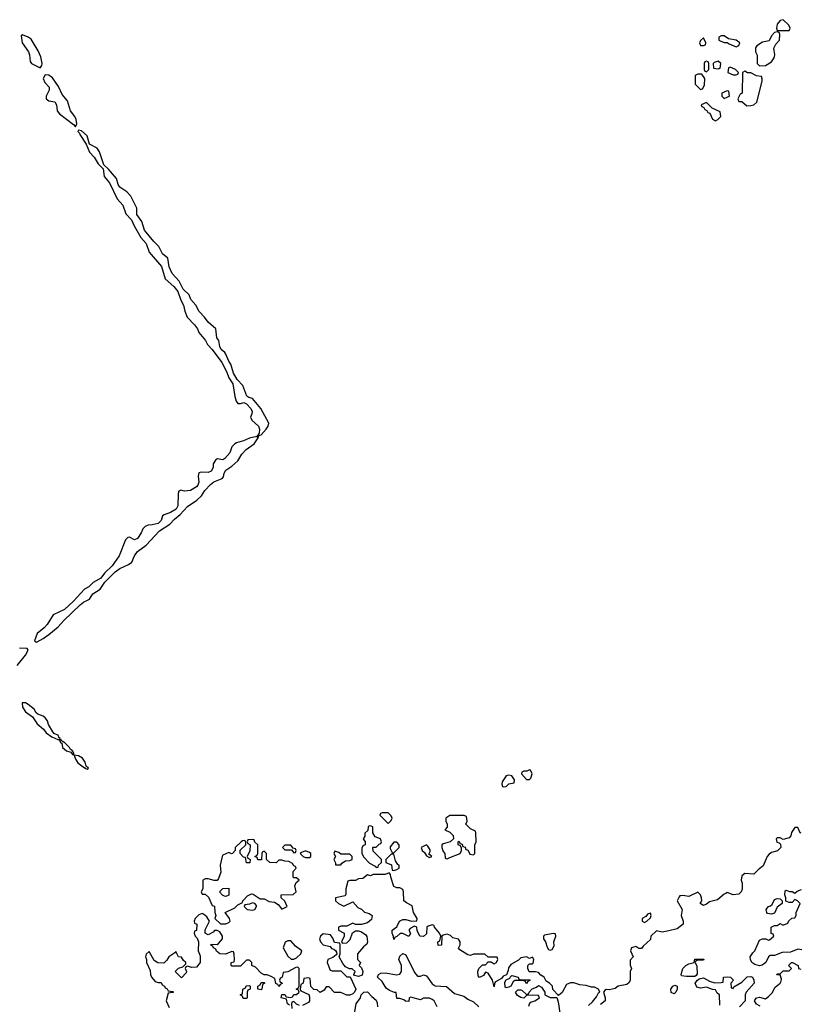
# Model space of a CAD drawing. Header units: inches. Extents: x 2701323 to 2964515, y 494916 to 722124.
# Tile 448 of 656: x 2862072 to 2867366, y 601927 to 608608. Entities that reach past the tile are written whole.
import ezdxf

# ---------------------------------------------------------------- set-up
doc = ezdxf.new("R2010")
doc.units = ezdxf.units.IN
doc.header["$MEASUREMENT"] = 0
doc.layers.add('C8660', color=7, linetype='Continuous')

msp = doc.modelspace()

# ---------------------------------------------------------------- linework, layer by layer
at = {"layer": 'C8660', "color": 2, "elevation": 2}
for points in [[(2867250, 608608), (2867230, 608602), (2867210, 608578), (2867204.7, 608550), (2867210, 608534), (2867290, 608534), (2867298, 608550), (2867288, 608570)], [(2867210, 608526), (2867190, 608522), (2867170, 608498), (2867154.8, 608465.2), (2867110, 608455.3), (2867072, 608430), (2867062.8, 608417.2), (2867062, 608390), (2867072.7, 608367.3), (2867074, 608310), (2867090, 608294), (2867130, 608298), (2867170, 608322), (2867188.7, 608350), (2867194, 608370), (2867185.6, 608414.4), (2867199, 608441), (2867224, 608470), (2867228, 608508), (2867222, 608522)], [(2862090, 608506), (2862082, 608498), (2862087.3, 608450), (2862131, 608390), (2862138.8, 608370), (2862143.5, 608323.5), (2862152, 608310), (2862210, 608282), (2862222, 608298), (2862224, 608310), (2862215.1, 608355.1), (2862197.5, 608397.5), (2862150, 608475.3), (2862128, 608490)], [(2866710, 608486), (2866690, 608466), (2866682, 608450), (2866690, 608434), (2866710, 608434), (2866722, 608438), (2866726, 608450)], [(2866850, 608498), (2866830, 608498), (2866814, 608490), (2866814, 608470), (2866823.6, 608463.6), (2866850, 608454), (2866870, 608454), (2866883.6, 608443.6), (2866930, 608424.7), (2866948, 608432), (2866955.3, 608450), (2866930, 608468), (2866878, 608478)], [(2866730, 608326), (2866718, 608322), (2866714, 608310), (2866714, 608270), (2866718, 608258), (2866730, 608254), (2866746, 608270), (2866746, 608310), (2866742, 608322)], [(2866810, 608326), (2866782, 608318), (2866774, 608310), (2866778, 608278), (2866810, 608274), (2866822, 608278), (2866826, 608310)], [(2866890, 608286), (2866878, 608282), (2866874, 608250), (2866910, 608234), (2866930, 608234), (2866942, 608238), (2866946, 608250), (2866926, 608270)], [(2866990, 608258), (2866974, 608250), (2866971.6, 608108.4), (2866958, 608102), (2866942, 608070), (2866950, 608054), (2866970, 608054), (2867003.6, 608023.6), (2867030, 608024.7), (2867050, 608031.3), (2867072.3, 608047.7), (2867108, 608190), (2867107.3, 608207.3), (2867102, 608222), (2867070, 608228), (2867030, 608248), (2867008, 608248)], [(2862245.4, 608234.6), (2862231.3, 608210), (2862242, 608182), (2862271.3, 608150), (2862271, 608130), (2862251.3, 608090), (2862252, 608070), (2862270, 608058), (2862310, 608051.3), (2862321, 608030), (2862326, 607990), (2862341, 607970), (2862436.8, 607896.8), (2862450, 607882), (2862458, 607902), (2862455.1, 607930), (2862446, 607950), (2862417, 607990), (2862396.3, 608056.3), (2862360.5, 608100.5), (2862334.8, 608154.8), (2862294, 608214), (2862270, 608232.7)], [(2866698, 608238), (2866670, 608238), (2866654, 608230), (2866654, 608170), (2866690, 608134), (2866702, 608138), (2866716.4, 608163.6), (2866718, 608210)], [(2866870, 608126), (2866834, 608110), (2866834, 608090), (2866850, 608074), (2866870, 608082), (2866886, 608090), (2866882, 608122)], [(2866730, 608046), (2866694, 608030), (2866698, 608018), (2866712.7, 608012.7), (2866718, 607998), (2866732.7, 607992.7), (2866738, 607978), (2866752.7, 607972.7), (2866770, 607934), (2866790, 607922), (2866806, 607930), (2866826, 607950), (2866822, 607982), (2866767.3, 608007.3)], [(2862470, 607858), (2862466, 607850), (2862478, 607838), (2862478.8, 607830), (2862522.8, 607762.8), (2862544, 607710), (2862576.1, 607676.1), (2862604, 607630), (2862636.9, 607596.9), (2862643.8, 607543.8), (2862680.5, 607500.5), (2862732.8, 607392.8), (2862770.7, 607350), (2862790.8, 607290), (2862830.5, 607250.5), (2862848.5, 607208.5), (2862894, 607130), (2862928.6, 607088.6), (2862950.7, 607030), (2863033.2, 606933.2), (2863058, 606850), (2863118, 606798), (2863144.4, 606764.4), (2863164.7, 606704.7), (2863182.8, 606670), (2863190.7, 606630), (2863206.8, 606590), (2863258, 606538), (2863277.3, 606510), (2863286, 606486), (2863332.2, 606432.2), (2863344.9, 606404.9), (2863377.3, 606370), (2863442.4, 606282.4), (2863476.3, 606216.3), (2863490, 606178), (2863518, 606138), (2863530.5, 606050.5), (2863539.8, 606019.8), (2863550, 606004.7), (2863570, 606004.7), (2863591.1, 606011.1), (2863610, 606001), (2863638.8, 605970), (2863647.3, 605950), (2863646.8, 605933.2), (2863636, 605910), (2863646, 605890), (2863690.8, 605850), (2863697.3, 605830), (2863696.9, 605803.1), (2863679.8, 605780.2), (2863630, 605769.3), (2863590.5, 605749.5), (2863543, 605737), (2863530, 605729), (2863511, 605710), (2863496, 605670), (2863462, 605630), (2863450, 605622), (2863410, 605628.7), (2863399.8, 605620.2), (2863384.9, 605595.1), (2863384, 605570), (2863370, 605545.2), (2863350, 605536), (2863302.8, 605537.2), (2863286.8, 605533.2), (2863281, 605510), (2863286.8, 605470), (2863280.7, 605450), (2863270, 605437.2), (2863230, 605412.7), (2863189.3, 605409.3), (2863164.7, 605415.3), (2863151.3, 605408.7), (2863146.4, 605393.6), (2863144.9, 605310), (2863133.2, 605286.8), (2863094.9, 605265.1), (2863050.7, 605249.3), (2863039.6, 605240.4), (2863030.6, 605209.4), (2863010.6, 605189.4), (2862970, 605179.3), (2862942, 605178), (2862922, 605170), (2862906.4, 605153.6), (2862894.4, 605125.6), (2862870, 605088), (2862850, 605078), (2862816.4, 605096.4), (2862805.4, 605094.6), (2862790, 605078), (2862747.3, 604970), (2862698, 604902), (2862647.7, 604852.3), (2862622, 604818), (2862571, 604790), (2862539.9, 604760.1), (2862510, 604744), (2862437.1, 604662.9), (2862374.4, 604605.6), (2862299.1, 604570), (2862257, 604503), (2862238.3, 604481.7), (2862190, 604444), (2862172.7, 604392.7), (2862184.7, 604384.7), (2862190, 604386), (2862231.6, 604408.4), (2862270, 604436), (2862331.8, 604488.2), (2862370, 604530.7), (2862482.5, 604637.5), (2862504.1, 604655.9), (2862545.2, 604674.8), (2862567.2, 604712.8), (2862617, 604743), (2862649.2, 604790.8), (2862719.5, 604860.5), (2862750, 604884), (2862810, 604910.8), (2862832.1, 604927.9), (2862849.6, 604970.4), (2862870, 604998.8), (2862930, 605042.8), (2863019.6, 605140.4), (2863090, 605184), (2863120.5, 605219.5), (2863159, 605250), (2863210, 605304), (2863272, 605348), (2863303.7, 605376.3), (2863327, 605413), (2863366, 605454), (2863387.7, 605472.3), (2863444.5, 605495.5), (2863454, 605506), (2863458, 605530), (2863469.5, 605550.5), (2863510, 605577.3), (2863550, 605614.8), (2863579.1, 605660.9), (2863607.7, 605692.3), (2863661.2, 605730), (2863688, 605770), (2863682, 605778), (2863690, 605774), (2863694.6, 605785.4), (2863710, 605791.3), (2863744, 605830), (2863757.2, 605850), (2863761.2, 605870), (2863706, 605970), (2863650, 606037.2), (2863624.7, 606044.7), (2863612.9, 606052.9), (2863584.8, 606124.8), (2863546.8, 606166.8), (2863521.2, 606210), (2863502.7, 606270), (2863489, 606290), (2863470, 606338), (2863462, 606350), (2863437.2, 606370), (2863429.4, 606389.4), (2863421.2, 606430), (2863409.3, 606450), (2863402, 606510), (2863350, 606555.3), (2863326, 606590), (2863288, 606628), (2863266, 606670), (2863232.7, 606710), (2863220.9, 606740.9), (2863180.1, 606780.1), (2863153.3, 606833.3), (2863105.1, 606885.1), (2863085.2, 606930), (2863075.3, 606990), (2863039.5, 607019.5), (2863016, 607070), (2862982.3, 607102.3), (2862919.1, 607179.1), (2862898.9, 607238.9), (2862866.8, 607286.8), (2862866, 607330), (2862825.2, 607410), (2862799.1, 607439.1), (2862751.7, 607471.7), (2862739.3, 607490), (2862729, 607530), (2862674.8, 607594.8), (2862642, 607622), (2862611.8, 607711.8), (2862597.2, 607737.2), (2862544, 607764), (2862530, 607819), (2862490, 607853.2)], [(2862110, 603972.7), (2862087.7, 603972.3), (2862090, 603942), (2862110, 603911), (2862157.5, 603877.5), (2862190, 603830.8), (2862233.4, 603793.4), (2862251.3, 603770), (2862290, 603742.8), (2862330, 603724.7), (2862338, 603722), (2862346, 603730), (2862338, 603738), (2862335.3, 603750), (2862304.7, 603764.7), (2862296, 603776), (2862266, 603826), (2862261.2, 603850), (2862245.2, 603870), (2862230, 603882.7), (2862194.8, 603894.8), (2862183.7, 603903.7), (2862169.2, 603930), (2862130, 603961.2)], [(2862350, 603726), (2862342, 603718), (2862350, 603702), (2862358, 603698), (2862362.8, 603670), (2862390, 603646.8), (2862418, 603638), (2862430, 603622), (2862438, 603622), (2862438, 603630), (2862430, 603646), (2862426, 603646), (2862428, 603650), (2862416.5, 603656.5), (2862408.7, 603670), (2862370, 603708), (2862366, 603706), (2862366, 603710), (2862355.3, 603715.3)], [(2862442, 603618), (2862451, 603590), (2862466.4, 603566.4), (2862510, 603532), (2862514, 603534), (2862514, 603530), (2862530, 603522), (2862538, 603530), (2862522, 603542), (2862516, 603570), (2862498, 603598), (2862470, 603613.2)], [(2865530, 603518), (2865511.3, 603508.7), (2865492, 603508), (2865478, 603502), (2865474, 603490), (2865510, 603452), (2865530, 603452), (2865539, 603461), (2865548, 603490), (2865535.3, 603515.3)], [(2865390, 603482), (2865370, 603478), (2865343.5, 603436.5), (2865341, 603421), (2865345.4, 603405.4), (2865350, 603402), (2865370, 603404.7), (2865390, 603422), (2865426, 603430), (2865428, 603450), (2865410, 603478)], [(2864570, 603226), (2864530, 603226), (2864518, 603222), (2864514, 603210), (2864570, 603154), (2864590, 603174), (2864598, 603190), (2864590, 603206)], [(2864990, 603208), (2864962, 603190), (2864962, 603170), (2864972, 603150), (2864972, 603128), (2864954, 603110), (2864990, 603094), (2865011.6, 603071.6), (2865014, 603050), (2864991.6, 603028.4), (2864943.6, 603016.4), (2864934, 603010), (2864934, 602990), (2864943.6, 602963.6), (2864954, 602950), (2864958, 602918), (2864970, 602914), (2864990, 602922), (2865058, 602950), (2865068, 602970), (2865067.3, 602987.3), (2865062, 603002), (2865046, 603010), (2865046, 603030), (2865050, 603034), (2865058, 603018), (2865072.7, 603012.7), (2865078, 602998), (2865092.7, 602992.7), (2865098, 602978), (2865110, 602974), (2865125.4, 602945.4), (2865150, 602942), (2865158, 602950), (2865158, 603010), (2865168, 603030), (2865166, 603090), (2865162, 603102), (2865130, 603118), (2865098, 603150), (2865106, 603170), (2865102, 603202), (2865087.3, 603207.3)], [(2864442, 603138), (2864434, 603130), (2864432.7, 603107.3), (2864412.7, 603087.3), (2864411.6, 603068.4), (2864402, 603050), (2864414, 603030), (2864414, 603010), (2864398, 603002), (2864392.7, 602987.3), (2864392, 602950), (2864405.4, 602925.4), (2864444.7, 602884.7), (2864483.6, 602863.6), (2864490, 602854), (2864502, 602858), (2864506, 602870), (2864526, 602890), (2864526, 602910), (2864470, 602966), (2864466, 602990), (2864470, 602994), (2864490, 602994), (2864510, 603014), (2864522, 603018), (2864526, 603030), (2864518, 603050), (2864483.1, 603063.1), (2864466, 603090), (2864466, 603130), (2864456.4, 603136.4)], [(2863650, 603046), (2863618, 603042), (2863614, 603030), (2863618, 603018), (2863634, 603010), (2863631.6, 602968.4), (2863614, 602930), (2863618, 602918), (2863634, 602910), (2863632.7, 602887.3), (2863610, 602886), (2863602, 602922), (2863590, 602926), (2863566, 602950), (2863567.3, 602972.7), (2863606, 603010), (2863606, 603030), (2863598, 603038), (2863583.6, 603036.4), (2863574, 603030), (2863534, 602990), (2863534, 602970), (2863514, 602950), (2863508.4, 602948.4), (2863490, 602958), (2863450, 602938), (2863444.7, 602930), (2863431.3, 602870), (2863436.9, 602823.1), (2863419.8, 602780.2), (2863410, 602768), (2863390, 602768), (2863350, 602779), (2863330, 602778), (2863314, 602770), (2863314, 602710), (2863302, 602690), (2863310, 602674), (2863330, 602674), (2863352.7, 602652.7), (2863378, 602598), (2863392.7, 602592.7), (2863394, 602550), (2863402, 602530), (2863394, 602510), (2863432.7, 602472.7), (2863470, 602472), (2863490, 602482), (2863498, 602490), (2863495.3, 602510), (2863466, 602550), (2863530, 602582), (2863550, 602602), (2863582, 602618), (2863586, 602630), (2863616.4, 602663.6), (2863643.1, 602676.9), (2863655.3, 602675.3), (2863702, 602642), (2863730, 602642), (2863763.6, 602623.6), (2863799.6, 602619.6), (2863823.6, 602603.6), (2863850, 602572), (2863886, 602590), (2863870, 602626), (2863846, 602650), (2863846, 602670), (2863927.3, 602672.7), (2863946, 602690), (2863938, 602730), (2863947.3, 602752.7), (2863966, 602770), (2863950, 602786), (2863930, 602786), (2863926, 602790), (2863927.3, 602827.3), (2863946, 602850), (2863942, 602862), (2863930, 602866), (2863922, 602882), (2863896.4, 602896.4), (2863870, 602898), (2863850, 602906), (2863830, 602906), (2863810, 602886), (2863768.4, 602888.4), (2863746, 602910), (2863746, 602950), (2863730, 602966), (2863718, 602962), (2863714, 602950), (2863712.7, 602907.3), (2863687.3, 602907.3), (2863682, 602922), (2863666, 602930), (2863682, 602938), (2863686, 602950), (2863686, 603010), (2863667.3, 603027.3), (2863662, 603042)], [(2863910, 603006), (2863870, 603006), (2863854, 602990), (2863870, 602974), (2863914, 602974), (2863930, 602954), (2863942, 602958), (2863946, 602970), (2863942, 602982), (2863926, 602986)], [(2864630, 603026), (2864610, 603026), (2864583.6, 602996.4), (2864583.6, 602983.6), (2864598, 602958), (2864610, 602954), (2864646, 602990), (2864646, 603010)], [(2864830, 603008), (2864794, 602990), (2864802, 602970), (2864816.9, 602956.9), (2864830, 602934), (2864850, 602922), (2864866, 602930), (2864846, 602946), (2864855.3, 602964.7), (2864855.3, 602975.3), (2864840.4, 603000.4)], [(2864010, 602968), (2863982, 602958), (2863974, 602950), (2863994, 602930), (2864010, 602922), (2864030, 602922), (2864038, 602922), (2864046, 602930), (2864046, 602950), (2864036.4, 602956.4)], [(2864210, 602966), (2864202, 602950), (2864214, 602930), (2864202, 602910), (2864214, 602886), (2864214, 602874), (2864250, 602874), (2864256.4, 602883.6), (2864280.4, 602899.6), (2864310, 602902), (2864326, 602910), (2864326, 602930), (2864310, 602946), (2864250, 602946), (2864236.4, 602956.4)], [(2864610, 602946), (2864590, 602946), (2864554, 602910), (2864554, 602890), (2864592.7, 602872.7), (2864598, 602838), (2864610, 602834), (2864630, 602842), (2864646, 602850), (2864646, 602870), (2864636.4, 602876.4), (2864620.4, 602900.4)], [(2863470, 602658), (2863460.4, 602660.4), (2863447.3, 602667.3), (2863426, 602690), (2863448.4, 602711.6), (2863490, 602714), (2863490, 602668)], [(2867170, 602539), (2867144, 602544), (2867138, 602550), (2867135.3, 602570), (2867149.5, 602590.5), (2867164.7, 602595.3), (2867175.3, 602604.7), (2867190, 602638), (2867210, 602644.7), (2867230, 602642), (2867242, 602630), (2867242, 602610), (2867210, 602586), (2867190, 602546)], [(2863650, 602615.3), (2863630, 602606), (2863598, 602602), (2863594, 602590), (2863614, 602570), (2863650, 602564.7), (2863666, 602570), (2863678, 602590), (2863678, 602598), (2863666, 602610)], [(2866350, 602546), (2866330, 602538), (2866318, 602522), (2866294, 602510), (2866294, 602490), (2866310, 602482), (2866326, 602490), (2866350, 602514), (2866355.3, 602530)], [(2865690, 602408), (2865630, 602395.3), (2865624.7, 602390), (2865624.7, 602370), (2865638, 602350), (2865650, 602314), (2865658, 602298), (2865670, 602294), (2865682, 602298), (2865696.4, 602323.6), (2865695.3, 602350), (2865708, 602390), (2865706, 602406)], [(2863910, 602358), (2863890, 602358), (2863871.6, 602348.4), (2863858, 602310), (2863890, 602254), (2863912.7, 602232.7), (2863930, 602232), (2863950, 602242), (2863978, 602270), (2863986, 602290), (2863942, 602322)], [(2866594.6, 602114.6), (2866560.4, 602120.4), (2866558, 602130), (2866569, 602170), (2866590, 602191), (2866610, 602201), (2866646, 602210), (2866650, 602234), (2866712, 602232), (2866710, 602226), (2866670, 602226), (2866658, 602222), (2866654, 602210), (2866664.7, 602184.7), (2866665.4, 602134.6), (2866658.8, 602121.2), (2866650, 602115.3)], [(2865470, 602094), (2865530, 602094), (2865534, 602090), (2865518, 602082), (2865510, 602066), (2865502, 602082), (2865487.3, 602087.3), (2865430, 602088), (2865419.6, 602080.4), (2865402, 602050), (2865390, 602042), (2865370, 602038), (2865364, 602044), (2865363.1, 602076.9), (2865370, 602094), (2865395.3, 602104.7), (2865402, 602118), (2865410, 602122), (2865451.6, 602111.6), (2865458, 602098)], [(2863610, 601966), (2863587.3, 601967.3), (2863582, 601982), (2863566, 601990), (2863582, 601998), (2863586, 602030), (2863602, 602038), (2863607.3, 602052.7), (2863630, 602054), (2863634, 602050), (2863634, 602030), (2863618, 602022), (2863614, 602010), (2863614, 601970)], [(2863710, 602026), (2863686, 602030), (2863686, 602050), (2863702, 602058), (2863710, 602074), (2863730, 602074), (2863734, 602070), (2863718, 602062), (2863714, 602030)], [(2866510, 601998), (2866490, 602006), (2866489, 602029), (2866502, 602050), (2866516, 602056), (2866530.9, 602050.9), (2866531.3, 602030), (2866522, 602010)]]:
    msp.add_lwpolyline(points, close=True, dxfattribs=at)
for points in [[(2862053.6, 604226.4), (2862110, 604296), (2862128, 604330), (2862122, 604342), (2862070, 604342.7)], [(2867370.9, 603089.1), (2867366, 603090), (2867350, 603126), (2867330, 603126), (2867307.1, 603092.9), (2867301, 603070), (2867290, 603055.3), (2867250, 603046), (2867230, 603055.3), (2867210, 603055.3), (2867202, 603050), (2867206.8, 603026.8), (2867222, 603022), (2867232.7, 603012.7), (2867234, 602990), (2867210.8, 602969.2), (2867170, 602958), (2867155.3, 602944.7), (2867142, 602930), (2867113.7, 602866.3), (2867079.6, 602840.4), (2867051, 602809), (2866990, 602815.3), (2866970, 602798), (2866966, 602770), (2866971.2, 602748.9), (2866971.3, 602708.7), (2866964.7, 602690), (2866950, 602675.3), (2866910, 602668.7), (2866870, 602686), (2866862, 602678), (2866850, 602675.3), (2866805.4, 602634.6), (2866750, 602622), (2866730, 602606), (2866710, 602598), (2866686, 602610), (2866698, 602630), (2866695.3, 602650), (2866688, 602670), (2866670, 602688), (2866610, 602658), (2866570, 602664), (2866550, 602662), (2866543.5, 602656.5), (2866531.3, 602630), (2866564.7, 602570), (2866558, 602530), (2866572, 602490), (2866572, 602470), (2866530, 602438), (2866475.3, 602424.7), (2866430, 602415.3), (2866390, 602426), (2866352, 602390), (2866350, 602366), (2866299.6, 602320.4), (2866290, 602306), (2866270, 602306), (2866250, 602318), (2866222, 602310), (2866214, 602290), (2866232, 602250), (2866212.7, 602227.3), (2866212.7, 602192.7), (2866222, 602170), (2866211.6, 602148.4), (2866211, 602090), (2866205.4, 602074.6), (2866190, 602062), (2866130, 602049), (2866110, 602034), (2866070, 602024), (2866050, 602028), (2866039.6, 602020.4), (2866032, 602010), (2866042, 601970), (2866042, 601950), (2866010, 601926)], [(2865930, 601918), (2865957.2, 601942.8), (2865983.1, 601976.9), (2865996.4, 602003.6), (2866006, 602010), (2865998, 602030), (2865970, 602042), (2865950, 602042), (2865914.6, 602054.6), (2865870, 602059), (2865830, 602073.2), (2865806.4, 602073.6), (2865779.6, 602060.4), (2865750, 602006), (2865726, 601986), (2865688.4, 602028.4), (2865686, 602050), (2865666, 602070), (2865643.1, 602083.1), (2865628, 602110), (2865605.2, 602125.2), (2865590, 602142), (2865570, 602148), (2865527.3, 602147.3), (2865518, 602170), (2865518, 602190), (2865530, 602202), (2865550, 602202), (2865554, 602206), (2865558, 602230), (2865550, 602246), (2865530, 602238), (2865510, 602248), (2865470, 602242), (2865454.8, 602225.2), (2865403.5, 602196.5), (2865386.8, 602173.2), (2865384.7, 602155.3), (2865372.7, 602127.3), (2865350, 602118), (2865338.8, 602101.2), (2865299.6, 602080.4), (2865291.3, 602070), (2865290, 602046), (2865278, 602090), (2865250, 602138), (2865230, 602146), (2865216.9, 602123.1), (2865190, 602108), (2865180.4, 602120.4), (2865178, 602150), (2865186, 602170), (2865210, 602194), (2865230, 602194), (2865250, 602214), (2865270, 602214), (2865290, 602202), (2865306, 602210), (2865315.3, 602230), (2865310, 602246), (2865250, 602246), (2865227.3, 602267.3), (2865150, 602268), (2865130, 602258), (2865110, 602262), (2865056.4, 602296.4), (2865047.3, 602307.3), (2865058, 602330), (2865058, 602350), (2865048, 602368), (2865010, 602378), (2864993.6, 602393.6), (2864970, 602402), (2864943.6, 602396.4), (2864934, 602390), (2864932, 602328), (2864910, 602326), (2864908, 602350), (2864922, 602358), (2864928, 602390), (2864918, 602410), (2864886, 602450), (2864882, 602462), (2864870, 602466), (2864842, 602458), (2864834, 602450), (2864830, 602406), (2864810, 602386), (2864786, 602390), (2864768.4, 602428.4), (2864766, 602450), (2864750, 602458), (2864719.6, 602440.4), (2864712, 602430), (2864722, 602410), (2864714, 602390), (2864706, 602390), (2864670, 602408), (2864652.7, 602407.3), (2864630, 602386), (2864618, 602382), (2864610, 602366), (2864607.3, 602387.3), (2864598, 602410), (2864598, 602430), (2864628.4, 602451.6), (2864648.7, 602491.3), (2864670, 602502), (2864690, 602502), (2864730, 602492), (2864766, 602494), (2864768, 602510), (2864742, 602550), (2864734, 602594), (2864694.6, 602614.6), (2864678, 602630), (2864675.3, 602690), (2864670, 602706), (2864650, 602718), (2864630, 602718), (2864610, 602726), (2864588, 602790), (2864587.3, 602807.3), (2864578, 602818), (2864551.3, 602808.7), (2864470, 602808), (2864450, 602798), (2864430, 602806), (2864399.6, 602780.4), (2864370, 602778), (2864350, 602766), (2864310, 602766), (2864298, 602762), (2864284.7, 602710), (2864284.7, 602675.3), (2864278, 602662), (2864214, 602650), (2864214, 602630), (2864234, 602610), (2864270, 602592), (2864330, 602622), (2864364.7, 602584.7), (2864390, 602571.3), (2864410, 602551.3), (2864442, 602542), (2864462, 602530), (2864456.8, 602503.2), (2864430, 602479), (2864390, 602468), (2864350, 602468), (2864330, 602478), (2864290, 602458), (2864250, 602458), (2864234, 602450), (2864234, 602430), (2864272, 602410), (2864271.6, 602388.4), (2864254, 602350), (2864262, 602342), (2864290, 602344.7), (2864298, 602350), (2864312.9, 602367.1), (2864328.7, 602411.3), (2864350, 602426), (2864370, 602426), (2864390, 602418), (2864418.8, 602398.8), (2864426.4, 602386.4), (2864431.1, 602351.1), (2864425.4, 602334.6), (2864403.5, 602316.5), (2864362, 602270), (2864362, 602230), (2864382, 602210), (2864374, 602190), (2864390, 602174), (2864398, 602150), (2864394.4, 602125.6), (2864370, 602115.3), (2864342, 602122), (2864338, 602130), (2864346, 602150), (2864327.3, 602167.3), (2864308.4, 602168.4), (2864282, 602182), (2864263.1, 602203.1), (2864238, 602250), (2864246, 602270), (2864246, 602330), (2864242, 602342), (2864207.3, 602347.3), (2864196.4, 602376.4), (2864179, 602399), (2864130, 602404), (2864111.3, 602390), (2864104.7, 602370), (2864111.3, 602350), (2864130, 602331.3), (2864178, 602318), (2864186.4, 602306.4), (2864202, 602302), (2864212.7, 602292.7), (2864219.6, 602279.6), (2864222, 602270), (2864218, 602262), (2864195.3, 602244.7), (2864162, 602230), (2864158, 602210), (2864178, 602158), (2864190, 602154), (2864250, 602154), (2864290, 602114), (2864312.7, 602112.7), (2864351.3, 602030), (2864342, 602010), (2864330, 601998), (2864310, 601988), (2864290, 601988), (2864250, 602008), (2864206, 602006), (2864170, 602046), (2864150, 602046), (2864136.9, 602023.1), (2864110, 602008), (2864090, 602026), (2864067.3, 602027.3), (2864047.3, 602047.3), (2864042, 602102), (2864030, 602106), (2863998, 602102), (2863994, 602070), (2863978, 602062), (2863974, 602030), (2863978, 602018), (2864032.7, 601992.7), (2864038, 601978), (2864038, 601950), (2864030, 601938), (2863990, 601918)], [(2867376.4, 602296.4), (2867350, 602302), (2867299.1, 602280.9), (2867242, 602278), (2867190, 602259), (2867161, 602259), (2867151.2, 602248.9), (2867131.3, 602210), (2867107.5, 602192.5), (2867090, 602189), (2867057.2, 602197.2), (2867038, 602210), (2867028, 602230), (2867026, 602250), (2867043.1, 602276.9), (2867058, 602290), (2867090, 602362), (2867110, 602372), (2867132, 602372), (2867150, 602362), (2867156.4, 602363.6), (2867186, 602390), (2867182, 602402), (2867168, 602408), (2867168, 602450), (2867190, 602462), (2867210, 602462), (2867230, 602474), (2867245.4, 602465.4), (2867254.6, 602465.4), (2867282, 602478), (2867287.3, 602492.7), (2867308.4, 602511.6), (2867330, 602514), (2867338, 602530), (2867338, 602550), (2867366, 602610), (2867346, 602630), (2867330, 602638), (2867310, 602618), (2867290, 602618), (2867267.3, 602627.3), (2867268, 602650), (2867262, 602670), (2867264, 602696), (2867270, 602702), (2867292.7, 602692.7), (2867310, 602692), (2867330, 602682), (2867345.2, 602694.8), (2867374.8, 602705.2)], [(2863902, 601922), (2863888, 601930), (2863882, 601962), (2863846, 601970), (2863850, 601994), (2863870, 601994), (2863878, 601978), (2863910, 601974), (2863922, 601978), (2863930, 601994), (2863950, 601994), (2863966, 602010), (2863962, 602022), (2863946, 602030), (2863962, 602038), (2863966, 602050), (2863966, 602170), (2863958, 602178), (2863943.6, 602176.4), (2863890, 602148), (2863858, 602142), (2863852, 602110), (2863838, 602102), (2863834, 602090), (2863838, 602078), (2863850, 602074), (2863851.3, 602068.7), (2863838, 602062), (2863830, 602048), (2863822, 602062), (2863808.4, 602068.4), (2863802, 602102), (2863776.4, 602116.4), (2863750, 602126), (2863730, 602126), (2863710, 602138), (2863670, 602178), (2863646, 602190), (2863646, 602210), (2863630, 602226), (2863610, 602226), (2863570, 602186), (2863510, 602186), (2863506, 602190), (2863506, 602210), (2863526, 602214), (2863528, 602230), (2863527.3, 602267.3), (2863522, 602282), (2863510, 602286), (2863467.3, 602267.3), (2863428.4, 602268.4), (2863407.3, 602287.3), (2863402, 602302), (2863386, 602310), (2863382, 602322), (2863370, 602326), (2863370, 602334), (2863410, 602332), (2863420.4, 602339.6), (2863448, 602370), (2863448, 602390), (2863430, 602418), (2863410, 602428), (2863392.7, 602427.3), (2863383.6, 602416.4), (2863350, 602398), (2863328.9, 602408.9), (2863328.4, 602431.6), (2863358, 602490), (2863340.4, 602520.4), (2863319, 602539), (2863310, 602542), (2863286.4, 602533.6), (2863262, 602510), (2863254, 602490), (2863258, 602478), (2863272, 602470), (2863271.6, 602428.4), (2863258, 602422), (2863254, 602410), (2863262, 602390), (2863276, 602376), (2863284.7, 602350), (2863282, 602290), (2863295.3, 602255.3), (2863296, 602210), (2863270, 602178), (2863236.4, 602176.4), (2863210, 602186), (2863198, 602182), (2863194, 602170), (2863202, 602150), (2863199.6, 602140.4), (2863170, 602106), (2863126, 602150), (2863148.4, 602171.6), (2863178, 602182), (2863198, 602202), (2863198, 602210), (2863183.1, 602223.1), (2863170, 602246), (2863148.9, 602248.9), (2863130, 602286), (2863123.6, 602276.4), (2863082, 602250), (2863070, 602226), (2863050, 602206), (2863008.4, 602208.4), (2862983.1, 602223.1), (2862950, 602286), (2862930, 602266), (2862924.7, 602250), (2862932, 602230), (2862932, 602210), (2862956.9, 602156.9), (2862958, 602130), (2862964.7, 602110), (2862990, 602082), (2863010, 602074), (2863030, 602074), (2863038, 602058), (2863054, 602050), (2863058, 602038), (2863072.7, 602032.7), (2863078, 602018), (2863110, 602014), (2863114, 602010), (2863110, 602006), (2863078, 602002), (2863066, 601950), (2863084.7, 601904.7)], [(2864904, 601910), (2864882, 601950), (2864870, 601959), (2864850, 601968.7), (2864810, 601968), (2864790, 601958), (2864724.7, 601975.3), (2864714, 601970), (2864710, 601946), (2864688.4, 601948.4), (2864678, 601958), (2864650, 601966), (2864630, 601966), (2864626, 602006), (2864614, 602006), (2864580.4, 602020.4), (2864556.4, 602036.4), (2864530, 602082), (2864498, 602110), (2864506, 602130), (2864522, 602138), (2864550, 602141), (2864630, 602126), (2864650, 602132), (2864662, 602150), (2864662, 602190), (2864642, 602230), (2864650, 602254), (2864670, 602272), (2864690, 602262), (2864750, 602142), (2864770, 602118), (2864790, 602118), (2864810, 602126), (2864830, 602121), (2864870, 602064.7), (2864890, 602051.3), (2864967.3, 602047.3), (2865020.7, 602000.7), (2865082.8, 601982.8), (2865110, 601962), (2865150, 601944.7), (2865186, 601910)], [(2867093.2, 601913.2), (2867068.7, 601928.7), (2867055.3, 601950), (2867068.7, 601970), (2867090, 601976), (2867130, 601964.7), (2867150, 601978.8), (2867174.3, 602005.7), (2867196.6, 602043.4), (2867230, 602071.3), (2867235.9, 602084.1), (2867238, 602098), (2867230, 602126), (2867206, 602126), (2867206, 602130), (2867210, 602134), (2867230, 602134), (2867250, 602154), (2867290, 602154), (2867306, 602170), (2867286, 602190), (2867306, 602210), (2867314, 602210), (2867352, 602190), (2867354, 602170), (2867370, 602164.7)], [(2866820.4, 601920.4), (2866818, 601990), (2866803.1, 602003.1), (2866790, 602026), (2866770, 602028), (2866730, 602042), (2866690, 602036), (2866663.7, 602043.7), (2866654, 602070), (2866668.4, 602091.6), (2866681.2, 602098.8), (2866710, 602106), (2866750, 602084.7), (2866787.3, 602072.7), (2866830, 602074), (2866842, 602078), (2866846, 602110), (2866870, 602114), (2866891.6, 602111.6), (2866914, 602090), (2866894, 602070), (2866898, 602038), (2866910, 602034), (2866915.3, 602044.7), (2866970, 602078), (2867006, 602114), (2867030, 602116), (2867042, 602110), (2867051.3, 602090), (2867052, 602070), (2866998.8, 602010), (2866991, 601990), (2866991.3, 601950), (2866954, 601910)], [(2865524.7, 601915.3), (2865528.8, 601931.1), (2865539, 601941), (2865566, 601950), (2865598, 601970), (2865590, 601986), (2865550, 601988), (2865510, 601986), (2865491.3, 601968.7), (2865470, 601974), (2865446.8, 601986.8), (2865435.3, 602010), (2865450, 602024.7), (2865470, 602024.7), (2865479.8, 602019.8), (2865510, 601994), (2865522, 601998), (2865526, 602010), (2865547.3, 602032.7), (2865576.4, 602043.6), (2865590, 602054), (2865610, 602042), (2865634, 602010), (2865634, 601990), (2865670, 601972), (2865714, 601974), (2865724.7, 601944.7), (2865734, 601870)], [(2864339, 601850), (2864354, 601930), (2864382, 601970), (2864388.4, 601991.6), (2864406, 602010), (2864431.6, 602011.6), (2864459.6, 601979.6), (2864490, 601954), (2864496.9, 601936.9), (2864498, 601910)], [(2863970, 601918), (2863948, 601928), (2863930, 601946), (2863918, 601942), (2863914, 601930), (2863918, 601898)]]:
    msp.add_lwpolyline(points, dxfattribs=at)

doc.saveas('drawing.dxf')
